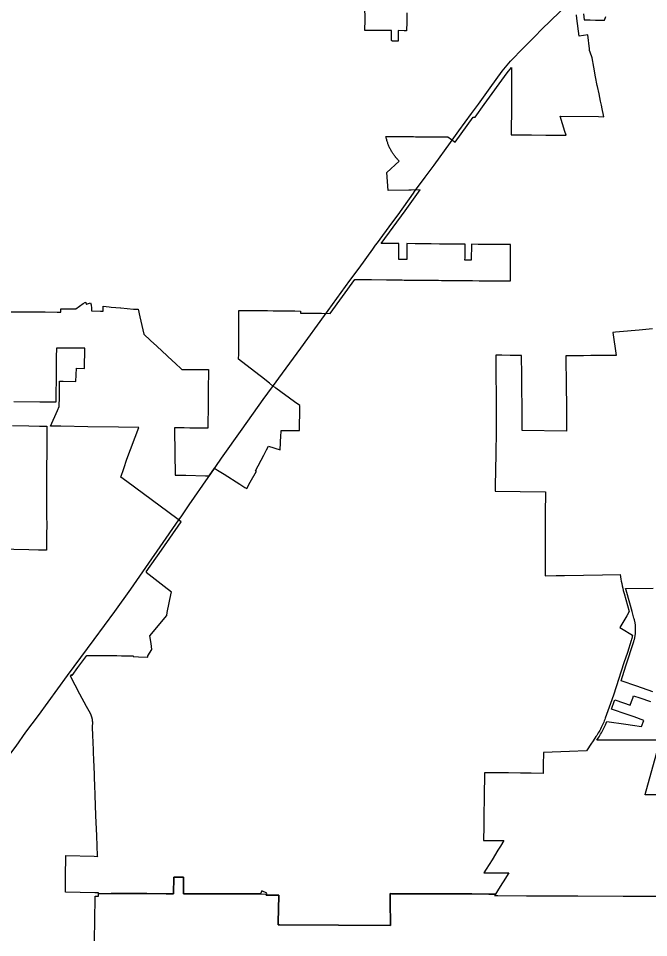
# Model space of a CAD drawing. Extents: x 0 to 34, y 0 to 22.
# Drawn here: x 4.8869 to 4.9992, y 14.8356 to 14.9993 of the extents above; entities that cross this region are included whole.
import ezdxf

# ---------------------------------------------------------------- set-up
doc = ezdxf.new("R2010")
doc.units = 0
doc.layers.add('GM_X_Corporation', color=7, linetype='Continuous')
doc.layers.add('GM_X_State_Route', color=7, linetype='Continuous')

msp = doc.modelspace()

# ---------------------------------------------------------------- linework, layer by layer
at = {"layer": 'GM_X_Corporation'}
for points in [[(4.95609, 15.00029), (4.95608, 14.99869), (4.95605, 14.99708), (4.95559, 14.99708), (4.95456, 14.99709), (4.95455, 14.9952), (4.95359, 14.9952), (4.95357, 14.9952), (4.95356, 14.9952), (4.95355, 14.9952), (4.95354, 14.99521), (4.95352, 14.99521), (4.95352, 14.99521), (4.95351, 14.99521), (4.9535, 14.99522), (4.95349, 14.99522), (4.95348, 14.99523), (4.95347, 14.99524), (4.95346, 14.99524), (4.95345, 14.99525), (4.95344, 14.99525), (4.95343, 14.99527), (4.95342, 14.99527), (4.95341, 14.99528), (4.9534, 14.99529), (4.95339, 14.9953), (4.95338, 14.99532), (4.95338, 14.99532), (4.95337, 14.99533), (4.95337, 14.99535), (4.95336, 14.99535), (4.95336, 14.99536), (4.95336, 14.99538), (4.95335, 14.99538), (4.95335, 14.99539), (4.95335, 14.9954), (4.95335, 14.99542), (4.95335, 14.99543), (4.95335, 14.99544), (4.95335, 14.99709), (4.95223, 14.9971), (4.95102, 14.99711), (4.95, 14.99712), (4.94897, 14.99713), (4.94858, 14.99713), (4.94863, 14.99906), (4.9486, 15.00138)], [(4.95152, 14.95921), (4.95577, 14.96503), (4.95847, 14.96873), (4.95686, 14.96871), (4.95646, 14.9687), (4.95275, 14.96864), (4.95249, 14.97183), (4.95473, 14.97385), (4.95466, 14.97392), (4.95454, 14.97405), (4.95445, 14.97414), (4.95444, 14.97416), (4.95434, 14.97427), (4.95425, 14.97436), (4.95424, 14.97438), (4.95414, 14.9745), (4.95409, 14.97456), (4.95405, 14.97461), (4.95395, 14.97473), (4.95386, 14.97485), (4.95378, 14.97497), (4.95369, 14.9751), (4.95361, 14.97522), (4.95352, 14.97535), (4.95344, 14.97547), (4.95337, 14.9756), (4.95329, 14.97573), (4.95322, 14.97586), (4.95316, 14.97597), (4.95315, 14.976), (4.95308, 14.97613), (4.95301, 14.97626), (4.95295, 14.9764), (4.95289, 14.97654), (4.95283, 14.97667), (4.95277, 14.97681), (4.95272, 14.97695), (4.95267, 14.97709), (4.95262, 14.97724), (4.95257, 14.97738), (4.95253, 14.97752), (4.95249, 14.97767), (4.95245, 14.97781), (4.95241, 14.97796), (4.95238, 14.9781), (4.95235, 14.97825), (4.9535, 14.97824), (4.95457, 14.97823), (4.95555, 14.97823), (4.95667, 14.97822), (4.95727, 14.97822), (4.95765, 14.97821), (4.9579, 14.97821), (4.95822, 14.97821), (4.95883, 14.9782), (4.95951, 14.9782), (4.96003, 14.9782), (4.96124, 14.97819), (4.96193, 14.97818), (4.96244, 14.97818), (4.96336, 14.97817), (4.96468, 14.97722), (4.96792, 14.98169), (4.96824, 14.98169), (4.96988, 14.98396), (4.97396, 14.98958), (4.97475, 14.99053), (4.97474, 14.98834), (4.97473, 14.98699), (4.97472, 14.98378), (4.97471, 14.98217), (4.97471, 14.98189), (4.97471, 14.98178), (4.9747, 14.98057), (4.97469, 14.97856), (4.9774, 14.97853), (4.97827, 14.97852), (4.98087, 14.97849), (4.98395, 14.97846), (4.98446, 14.97846), (4.98425, 14.97913), (4.98342, 14.98185), (4.99025, 14.98178), (4.9912, 14.98177), (4.99113, 14.98207), (4.9909, 14.98315), (4.99076, 14.98384), (4.99061, 14.98451), (4.99033, 14.98585), (4.99005, 14.98717), (4.99001, 14.98733), (4.98968, 14.98888), (4.98938, 14.99058), (4.9891, 14.99225), (4.98876, 14.99324), (4.98866, 14.99355), (4.98862, 14.99387), (4.98831, 14.99637), (4.98682, 14.99611), (4.98639, 14.99924), (4.9863, 14.99991)], [(4.98754, 15.00008), (4.98767, 14.99904), (4.98878, 14.999), (4.98971, 14.99898), (4.9913, 14.99895), (4.99156, 14.99959)], [(4.88306, 14.94705), (4.88874, 14.94702), (4.89161, 14.947), (4.89376, 14.94699), (4.89441, 14.94699), (4.89442, 14.94755), (4.89506, 14.94754), (4.8961, 14.94754), (4.89658, 14.94753), (4.89707, 14.94753), (4.89841, 14.94848), (4.8988, 14.94875), (4.89881, 14.94872), (4.89883, 14.94869), (4.89885, 14.94866), (4.89886, 14.94863), (4.89888, 14.94859), (4.89889, 14.94856), (4.89891, 14.94853), (4.89892, 14.9485), (4.89893, 14.94847), (4.89895, 14.94843), (4.89896, 14.9484), (4.89897, 14.94837), (4.89973, 14.94862), (4.89982, 14.94829), (4.89987, 14.94769), (4.8999, 14.94718), (4.90151, 14.94715), (4.90197, 14.94715), (4.90194, 14.94802), (4.90306, 14.94792), (4.9034, 14.94788), (4.90504, 14.94772), (4.9051, 14.94771), (4.90735, 14.94749), (4.90754, 14.94747), (4.90822, 14.94747), (4.90852, 14.94613), (4.90887, 14.94459), (4.90921, 14.94307), (4.90924, 14.94304), (4.91043, 14.94194), (4.91153, 14.94091), (4.91247, 14.94004), (4.9133, 14.93927), (4.91357, 14.93902), (4.91412, 14.9385), (4.91495, 14.93773), (4.91575, 14.93699), (4.91592, 14.93683), (4.91598, 14.93678), (4.916, 14.93678), (4.91773, 14.93676), (4.91929, 14.93674), (4.92047, 14.93673), (4.92072, 14.93673), (4.92069, 14.93293), (4.92068, 14.93271), (4.92067, 14.93068), (4.92063, 14.92628), (4.91999, 14.92629), (4.91847, 14.92631), (4.91741, 14.92632), (4.91643, 14.92634), (4.91468, 14.92636), (4.91468, 14.92595), (4.91482, 14.91794), (4.91672, 14.91791), (4.92018, 14.91784), (4.92086, 14.91783), (4.92178, 14.91917), (4.92233, 14.91883), (4.92352, 14.91809), (4.92632, 14.91634), (4.92724, 14.91576), (4.92755, 14.91557), (4.92816, 14.91667), (4.92927, 14.91868), (4.9291, 14.91869), (4.93057, 14.92148), (4.93106, 14.92242), (4.93142, 14.9231), (4.93351, 14.92247), (4.93365, 14.92503), (4.93368, 14.9256), (4.93369, 14.92589), (4.93405, 14.92589), (4.9356, 14.92588), (4.93677, 14.92587), (4.93697, 14.92587), (4.93697, 14.92611), (4.93698, 14.92635), (4.93698, 14.92667), (4.93698, 14.92743), (4.93699, 14.92846), (4.937, 14.93032), (4.93607, 14.931), (4.93274, 14.93342), (4.93261, 14.93352), (4.93222, 14.9338), (4.93158, 14.9343), (4.93016, 14.93542), (4.92969, 14.93579), (4.92611, 14.93861), (4.92611, 14.93868), (4.92612, 14.93949), (4.92613, 14.94069), (4.92613, 14.94182), (4.92614, 14.94294), (4.92615, 14.94407), (4.92616, 14.94548), (4.92617, 14.94728), (4.92632, 14.94728), (4.92732, 14.94727), (4.92831, 14.94726), (4.92929, 14.94725), (4.93028, 14.94724), (4.93126, 14.94723), (4.93224, 14.94722), (4.93322, 14.94721), (4.9342, 14.9472), (4.93518, 14.94719), (4.93615, 14.94718), (4.93713, 14.94717), (4.93712, 14.94681), (4.93901, 14.94678), (4.94085, 14.94676), (4.94242, 14.94673), (4.94683, 14.95278), (4.94723, 14.95278), (4.94738, 14.95277), (4.94904, 14.95276), (4.94979, 14.95275), (4.95243, 14.95272), (4.95421, 14.95271), (4.95491, 14.9527), (4.95526, 14.9527), (4.95561, 14.95269), (4.95682, 14.95268), (4.95766, 14.95268), (4.95803, 14.95267), (4.95923, 14.95266), (4.96052, 14.95265), (4.96172, 14.95264), (4.96224, 14.95263), (4.96296, 14.95262), (4.96425, 14.95261), (4.96545, 14.9526), (4.96658, 14.95259), (4.96779, 14.95258), (4.96899, 14.95257), (4.9702, 14.95256), (4.97133, 14.95255), (4.97453, 14.95254), (4.97454, 14.95374), (4.97454, 14.95381), (4.97454, 14.954), (4.97454, 14.95465), (4.97455, 14.956), (4.97455, 14.95783), (4.97458, 14.95902), (4.97382, 14.95902), (4.97121, 14.95903), (4.96993, 14.95903), (4.96944, 14.95904), (4.9688, 14.95904), (4.9676, 14.95905), (4.96757, 14.95624), (4.9672, 14.95625), (4.96644, 14.95625), (4.96645, 14.95672), (4.96647, 14.95906), (4.96526, 14.95907), (4.96414, 14.95907), (4.96269, 14.95908), (4.96189, 14.9591), (4.96044, 14.95913), (4.95899, 14.95914), (4.95805, 14.95915), (4.95755, 14.95916), (4.9561, 14.95917), (4.95607, 14.95644), (4.95607, 14.95636), (4.95528, 14.95637), (4.95463, 14.95637), (4.95465, 14.95918), (4.95395, 14.95919), (4.95191, 14.95921), (4.95152, 14.95921)], [(4.99989, 14.94399), (4.99746, 14.94378), (4.994, 14.94347), (4.99326, 14.9434), (4.99278, 14.94336), (4.99338, 14.93927), (4.98886, 14.93922), (4.98759, 14.93921), (4.9844, 14.93917), (4.98445, 14.9337), (4.98454, 14.93036), (4.98452, 14.92578), (4.97664, 14.92587), (4.97663, 14.92774), (4.97655, 14.9357), (4.97652, 14.93925), (4.97447, 14.93927), (4.97299, 14.93929), (4.97194, 14.9393), (4.972, 14.9286), (4.97201, 14.92625), (4.97201, 14.92612), (4.97201, 14.92592), (4.97201, 14.92544), (4.97195, 14.92207), (4.97195, 14.92173), (4.97185, 14.91598), (4.97184, 14.91509), (4.9763, 14.91503), (4.9808, 14.91496), (4.98078, 14.91389), (4.98076, 14.91205), (4.98076, 14.91103), (4.98074, 14.90942), (4.98072, 14.9067), (4.98072, 14.90409), (4.98072, 14.90001), (4.9827, 14.90005), (4.98418, 14.90008), (4.99093, 14.9002), (4.9941, 14.90026), (4.99416, 14.89985), (4.99423, 14.89944), (4.9943, 14.89904), (4.99438, 14.89864), (4.99446, 14.89823), (4.99455, 14.89783), (4.99465, 14.89743), (4.9948, 14.89688), (4.99573, 14.89366), (4.99527, 14.89288), (4.99406, 14.8908), (4.99436, 14.89061), (4.99629, 14.88943), (4.99626, 14.88925), (4.99624, 14.88914), (4.99622, 14.88903), (4.99619, 14.88892), (4.99616, 14.88881), (4.99613, 14.88871), (4.99607, 14.88849), (4.99538, 14.88639), (4.99477, 14.8845), (4.9929, 14.87874), (4.99238, 14.87728), (4.99145, 14.87469), (4.99135, 14.87442), (4.99126, 14.87418), (4.99116, 14.87394), (4.99105, 14.8737), (4.99094, 14.87346), (4.99083, 14.87322), (4.99071, 14.87298), (4.99058, 14.87273), (4.99046, 14.8725), (4.99033, 14.87227), (4.9902, 14.87205), (4.99006, 14.87182), (4.98992, 14.8716), (4.98978, 14.87138), (4.98927, 14.87063), (4.98916, 14.87047), (4.98898, 14.8702), (4.98807, 14.86885), (4.98509, 14.86872), (4.98045, 14.86854), (4.9804, 14.86627), (4.98036, 14.86483), (4.97825, 14.86485), (4.97635, 14.86488), (4.9742, 14.86491), (4.97206, 14.86494), (4.96992, 14.86496), (4.96986, 14.86059), (4.96984, 14.85934), (4.96983, 14.85854), (4.96979, 14.85545), (4.96976, 14.85291), (4.971, 14.85289), (4.97156, 14.85289), (4.97311, 14.85287), (4.97337, 14.85286), (4.97275, 14.85186), (4.97232, 14.85116), (4.97126, 14.84946), (4.97024, 14.84781), (4.96981, 14.84712), (4.9714, 14.84712), (4.97424, 14.84711), (4.97326, 14.84551), (4.97313, 14.84532), (4.97244, 14.84422), (4.97243, 14.8442), (4.97189, 14.84335), (4.97097, 14.84335), (4.97068, 14.84335), (4.96769, 14.84337), (4.96392, 14.84338), (4.95334, 14.84341), (4.95309, 14.84342), (4.9531, 14.84313), (4.95311, 14.84199), (4.95315, 14.8379), (4.95315, 14.83776), (4.94391, 14.83781), (4.93341, 14.83787), (4.93315, 14.83787), (4.93315, 14.8383), (4.93329, 14.84311), (4.93329, 14.84314), (4.93158, 14.84316), (4.93126, 14.84316), (4.93099, 14.84317), (4.93102, 14.84324), (4.93106, 14.84334), (4.93115, 14.84353), (4.93026, 14.84391), (4.93003, 14.84337), (4.92985, 14.84338), (4.92973, 14.84338), (4.92966, 14.84338), (4.92942, 14.84338), (4.92813, 14.84338), (4.92505, 14.84337), (4.92155, 14.84336), (4.92099, 14.84336), (4.92063, 14.84337), (4.92033, 14.84337), (4.9179, 14.84338), (4.91666, 14.84339), (4.91628, 14.84339), (4.9163, 14.84573), (4.9163, 14.84636), (4.9159, 14.84636), (4.91455, 14.84637), (4.91453, 14.8434), (4.91389, 14.8434), (4.91321, 14.84341), (4.90972, 14.84345), (4.90634, 14.84346), (4.90512, 14.84346), (4.90342, 14.84343), (4.90115, 14.84339), (4.90115, 14.84355), (4.90051, 14.84356), (4.89525, 14.84368), (4.89526, 14.84638), (4.89529, 14.85019), (4.90034, 14.85007), (4.90099, 14.85006), (4.90098, 14.85016), (4.90083, 14.85373), (4.90067, 14.85733), (4.90054, 14.86094), (4.90054, 14.86128), (4.90051, 14.86246), (4.90044, 14.86429), (4.90043, 14.8644), (4.90036, 14.86622), (4.90033, 14.86701), (4.90018, 14.87059), (4.90014, 14.8714), (4.90008, 14.87323), (4.90009, 14.87332), (4.9001, 14.8737), (4.9001, 14.87376), (4.9001, 14.87382), (4.9001, 14.87388), (4.9001, 14.87395), (4.9001, 14.87401), (4.90009, 14.87407), (4.90009, 14.87413), (4.90008, 14.87419), (4.90007, 14.87425), (4.90007, 14.87432), (4.90006, 14.87438), (4.90005, 14.87442), (4.90004, 14.8745), (4.90003, 14.87456), (4.90001, 14.87462), (4.9, 14.87468), (4.89998, 14.87474), (4.89997, 14.8748), (4.89995, 14.87486), (4.89993, 14.87492), (4.89991, 14.87498), (4.89989, 14.87503), (4.89987, 14.87509), (4.89985, 14.87515), (4.89983, 14.87521), (4.8998, 14.87526), (4.89978, 14.87532), (4.89975, 14.87537), (4.89972, 14.87543), (4.89968, 14.87552), (4.89901, 14.87676), (4.89783, 14.87896), (4.89612, 14.88213), (4.89636, 14.88245), (4.89644, 14.88229), (4.89746, 14.88369), (4.89905, 14.88585), (4.9016, 14.88583), (4.90372, 14.88581), (4.90409, 14.8858), (4.90443, 14.8858), (4.90523, 14.88579), (4.90732, 14.88577), (4.9073, 14.8857), (4.90729, 14.88564), (4.90739, 14.88564), (4.90825, 14.8856), (4.90995, 14.88551), (4.90995, 14.88575), (4.91065, 14.88688), (4.9105, 14.88797), (4.91031, 14.88931), (4.9133, 14.89296), (4.9134, 14.89349), (4.9141, 14.89695), (4.91413, 14.89709), (4.91283, 14.8981), (4.90964, 14.90059), (4.90968, 14.90066), (4.90962, 14.90071), (4.91235, 14.9046), (4.91584, 14.90965), (4.91507, 14.91022), (4.90618, 14.91682), (4.90512, 14.9176), (4.90563, 14.91914), (4.90617, 14.92081), (4.90832, 14.92645), (4.9047, 14.9265), (4.89926, 14.92657), (4.89444, 14.92664), (4.89289, 14.92666), (4.89259, 14.92666), (4.89385, 14.92947), (4.89415, 14.93014), (4.89417, 14.93191), (4.89417, 14.93208), (4.89417, 14.93232), (4.89418, 14.93308), (4.8942, 14.93425), (4.8942, 14.93467), (4.89481, 14.93466), (4.8971, 14.93462), (4.89719, 14.93697), (4.89864, 14.93696), (4.89869, 14.94053), (4.89744, 14.94054), (4.89713, 14.94054), (4.8943, 14.94057), (4.89365, 14.94058), (4.89362, 14.93896), (4.89358, 14.93625), (4.89357, 14.93494), (4.89353, 14.93254), (4.89353, 14.93191), (4.89351, 14.93092), (4.89258, 14.93093), (4.89217, 14.93093), (4.89066, 14.93094), (4.88604, 14.93098)], [(4.88581, 14.92677), (4.88873, 14.92672), (4.89065, 14.92669), (4.89194, 14.92667), (4.89192, 14.92357), (4.89192, 14.92351), (4.89188, 14.91775), (4.89187, 14.91694), (4.89188, 14.91533), (4.89188, 14.91443), (4.89189, 14.91121), (4.8919, 14.90849), (4.89189, 14.90794), (4.89188, 14.90477), (4.89188, 14.90456), (4.89152, 14.90457), (4.89117, 14.90458), (4.89046, 14.90459), (4.88871, 14.90463), (4.87517, 14.90492)], [(4.99994, 14.87935), (4.99706, 14.88034), (4.99425, 14.88132), (4.99511, 14.88397), (4.99652, 14.88834), (4.99656, 14.88846), (4.99659, 14.88857), (4.99663, 14.88869), (4.99666, 14.88881), (4.99669, 14.88892), (4.99671, 14.88904), (4.99674, 14.88916), (4.99676, 14.88928), (4.99678, 14.8894), (4.99679, 14.88952), (4.99681, 14.88964), (4.99682, 14.88976), (4.99684, 14.88988), (4.99684, 14.89), (4.99685, 14.89012), (4.99686, 14.89024), (4.99686, 14.89036), (4.99686, 14.89048), (4.99686, 14.8906), (4.99686, 14.89072), (4.99685, 14.89084), (4.99684, 14.89096), (4.99683, 14.89108), (4.99682, 14.8912), (4.99681, 14.89132), (4.99679, 14.89144), (4.99678, 14.89156), (4.99676, 14.89168), (4.99673, 14.8918), (4.99671, 14.89192), (4.99668, 14.89203), (4.99665, 14.89215), (4.9966, 14.89237), (4.99656, 14.8925), (4.99622, 14.89368), (4.99527, 14.89702), (4.99514, 14.89747), (4.99507, 14.89777), (4.99996, 14.89781)], [(5.00074, 14.87077), (4.99875, 14.87075), (4.99783, 14.87074), (4.99666, 14.87073), (4.98992, 14.87073), (4.99018, 14.87111), (4.99033, 14.87134), (4.99047, 14.87157), (4.99061, 14.8718), (4.99075, 14.87203), (4.99088, 14.87227), (4.99101, 14.87251), (4.99114, 14.87275), (4.99126, 14.87301), (4.99138, 14.87325), (4.99149, 14.8735), (4.9916, 14.87375), (4.99174, 14.8741), (4.9951, 14.87359), (4.99628, 14.87341), (4.9979, 14.87316), (4.99833, 14.87428), (4.99662, 14.87488), (4.99532, 14.87533), (4.99254, 14.8763), (4.99308, 14.87781), (4.99314, 14.87796), (4.99332, 14.8779), (4.9959, 14.877), (4.99613, 14.87766), (4.99633, 14.87824), (4.99648, 14.87867), (4.9976, 14.87828), (4.99949, 14.87763)], [(5.00522, 14.86102), (4.99855, 14.86102), (4.99856, 14.86106), (5.0011, 14.8703)], [(4.90045, 14.83504), (4.90056, 14.84259), (4.90057, 14.84298), (4.90115, 14.84298), (4.90115, 14.84339), (4.90342, 14.84343), (4.90512, 14.84346), (4.90634, 14.84346), (4.90972, 14.84345), (4.91321, 14.84341), (4.91389, 14.8434), (4.91453, 14.8434), (4.91455, 14.84637), (4.9159, 14.84636), (4.9163, 14.84636), (4.9163, 14.84573), (4.91628, 14.84339), (4.91666, 14.84339), (4.9179, 14.84338), (4.92033, 14.84337), (4.92063, 14.84337), (4.92099, 14.84336), (4.92155, 14.84336), (4.92505, 14.84337), (4.92813, 14.84338), (4.92942, 14.84338), (4.92966, 14.84338), (4.92973, 14.84338), (4.92985, 14.84338), (4.93003, 14.84337), (4.93106, 14.84334), (4.93102, 14.84324), (4.93099, 14.84317), (4.93126, 14.84316), (4.93158, 14.84316), (4.93329, 14.84314), (4.93329, 14.84311), (4.93315, 14.8383), (4.93315, 14.83787), (4.93341, 14.83787), (4.94391, 14.83781), (4.95315, 14.83776), (4.95315, 14.8379), (4.95311, 14.84199), (4.9531, 14.84313), (4.95309, 14.84342), (4.95334, 14.84341), (4.96392, 14.84338), (4.96769, 14.84337), (4.97068, 14.84335), (4.97097, 14.84335), (4.97177, 14.84335), (4.97189, 14.84335), (4.97175, 14.84312), (4.97173, 14.84309), (4.97188, 14.84309), (4.97229, 14.84308), (4.97741, 14.84306), (4.97935, 14.84306), (4.98002, 14.84306), (4.98123, 14.84305), (4.98656, 14.84303), (4.99466, 14.843), (4.99527, 14.843), (4.99662, 14.84299), (4.99883, 14.84299), (5.00248, 14.84297)]]:
    msp.add_lwpolyline(points, dxfattribs=at)
at = {"layer": 'GM_X_State_Route'}
for points in [[(4.97887, 14.99604), (4.98013, 14.99738), (4.98648, 15.0035), (4.9939, 15.01101), (4.99702, 15.01383)], [(4.96386, 14.97719), (4.96534, 14.97926), (4.96761, 14.98235), (4.96883, 14.98402), (4.97093, 14.98691), (4.97307, 14.98986), (4.97455, 14.99168), (4.97689, 14.99404), (4.97887, 14.99604)], [(4.95936, 14.97102), (4.96095, 14.97311), (4.96386, 14.97719)], [(4.95726, 14.96816), (4.95746, 14.96845), (4.95936, 14.97102)], [(4.95001, 14.95817), (4.95052, 14.95887), (4.95084, 14.9593), (4.95338, 14.96283), (4.95451, 14.96428), (4.95726, 14.96816)], [(4.94204, 14.94726), (4.94594, 14.95259), (4.94757, 14.9548), (4.95001, 14.95817)], [(4.93212, 14.93366), (4.93394, 14.93612), (4.93721, 14.94054), (4.94139, 14.94637), (4.94204, 14.94726)], [(4.92102, 14.91802), (4.92306, 14.92094), (4.92672, 14.92613), (4.93045, 14.9314), (4.93212, 14.93366)], [(4.91585, 14.91052), (4.91728, 14.91263), (4.92069, 14.91754), (4.92102, 14.91802)], [(4.89561, 14.88227), (4.90034, 14.8887), (4.90404, 14.89367), (4.90688, 14.89761), (4.91013, 14.90225), (4.91215, 14.90519), (4.91548, 14.90998), (4.91585, 14.91052)], [(4.86762, 14.84403), (4.86859, 14.84535), (4.87226, 14.85041), (4.87501, 14.85413), (4.87778, 14.8579), (4.88041, 14.8615), (4.88273, 14.86484), (4.88645, 14.86967), (4.88821, 14.87216), (4.89045, 14.87516), (4.89561, 14.88227)]]:
    msp.add_lwpolyline(points, dxfattribs=at)

doc.saveas('drawing.dxf')
